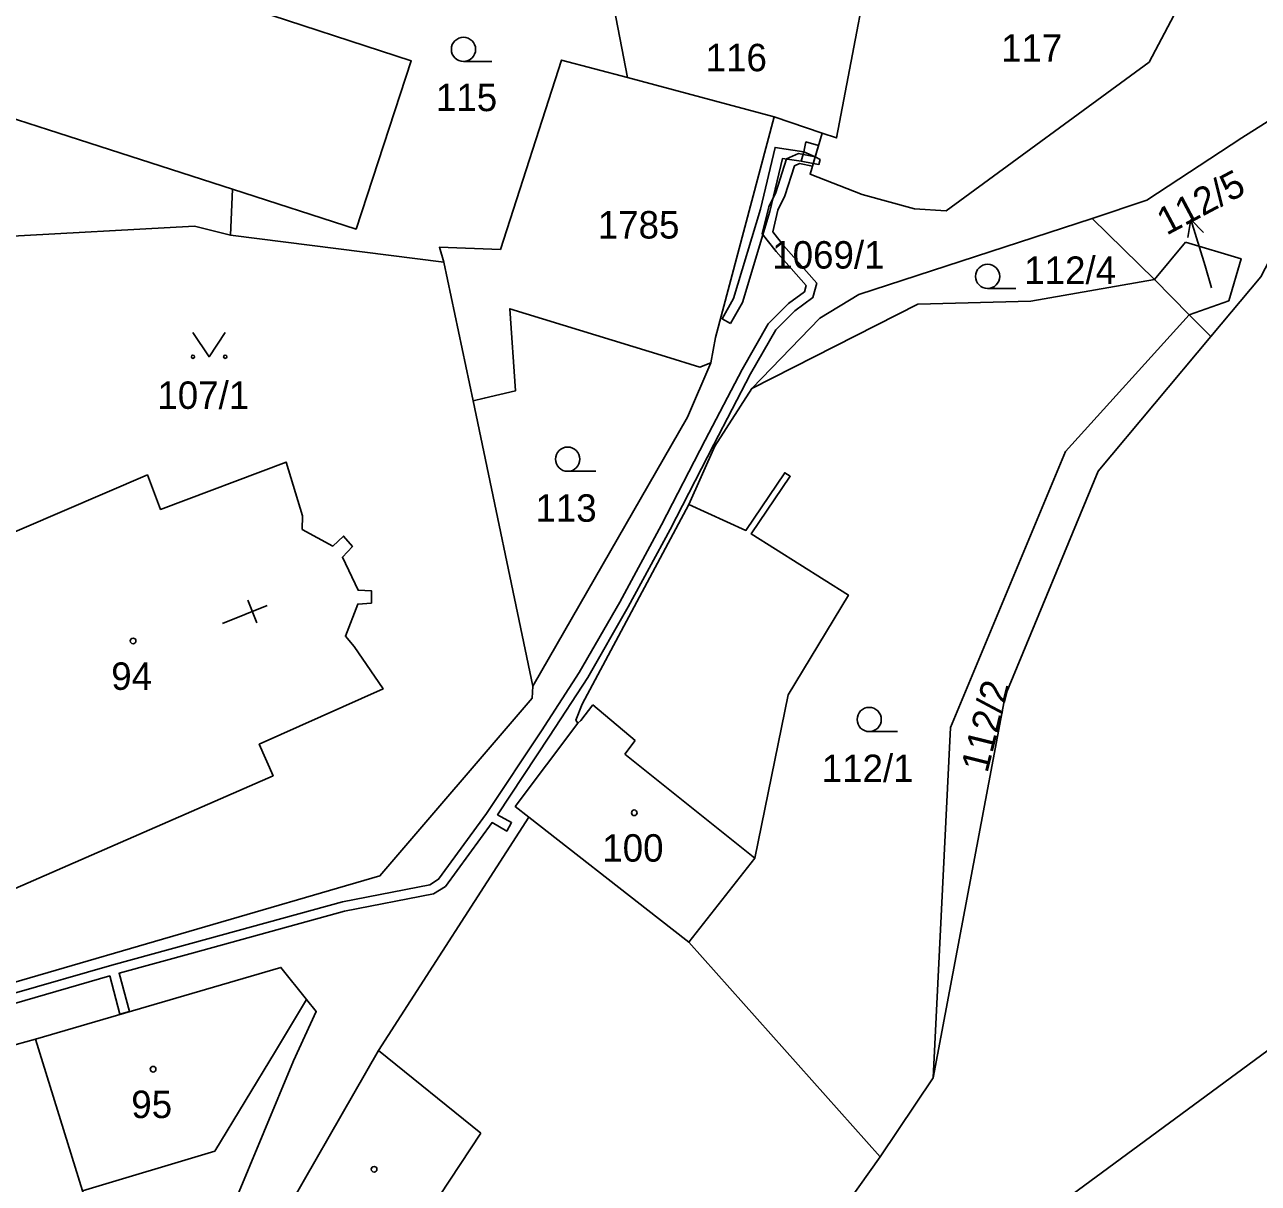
# Model space of a CAD drawing. Extents: x -680203 to -673936, y -1102717 to -1093650.
# Drawn here: x -678778.1 to -678701.8, y -1098536.1 to -1098464.3 of the extents above; entities that cross this region are included whole.
import ezdxf

# ---------------------------------------------------------------- set-up
doc = ezdxf.new("R2010")
doc.units = 0
for name, color, linetype in [('SOxx02xx_Staničení_Popis10', 7, 'Continuous'), ('SOxxxxxx_Koleje_hlavní_body_Popis10', 7, 'Continuous'), ('SOxxxxxx_Koleje_LN_parametry_Popis10', 7, 'Continuous'), ('SOxxxxxx_Koleje_param další_Popis10', 7, 'Continuous'), ('SOxxxxxx_Osa_bod_P', 7, 'Continuous'), ('SOxxxxxx_Staničení_Popis10', 7, 'Continuous'), ('x_prac', 7, 'Continuous')]:
    doc.layers.add(name, color=color, linetype=linetype)

msp = doc.modelspace()

# ---------------------------------------------------------------- linework, layer by layer
at = {"layer": 'SOxx02xx_Staničení_Popis10'}
for p, q in [((-678705.937, -1098476.4), (-678706.123, -1098477.504)), ((-678705.06, -1098479.27), (-678705.937, -1098476.4)), ((-678705.937, -1098476.4), (-678705.166, -1098477.211)), ((-678704.66, -1098480.62), (-678705.06, -1098479.27))]:
    msp.add_line(p, q, dxfattribs=at)
at = {"layer": 'SOxxxxxx_Koleje_hlavní_body_Popis10'}
for p, q in [((-678750.973, -1098466.61), (-678749.223, -1098466.61)), ((-678718.523, -1098480.67), (-678716.773, -1098480.67)), ((-678744.523, -1098491.99), (-678742.773, -1098491.99)), ((-678725.853, -1098508.11), (-678724.103, -1098508.11))]:
    msp.add_line(p, q, dxfattribs=at)
msp.add_lwpolyline([(-678767.72, -1098483.399), (-678766.72, -1098484.9), (-678765.72, -1098483.399)], dxfattribs=at)
for centre, radius in [((-678750.973, -1098465.86), 0.75), ((-678718.523, -1098479.92), 0.75), ((-678767.72, -1098484.899), 0.1), ((-678765.72, -1098484.899), 0.1), ((-678744.523, -1098491.24), 0.75), ((-678725.853, -1098507.36), 0.75)]:
    msp.add_circle(centre, radius, dxfattribs=at)
at = {"layer": 'SOxxxxxx_Koleje_LN_parametry_Popis10'}
msp.add_lwpolyline([(-678778.76, -1098524.94), (-678772.87, -1098523.24), (-678772.24, -1098525.62), (-678771.66, -1098525.45), (-678772.29, -1098523.08), (-678767.69, -1098521.81), (-678758.33, -1098519.23), (-678752.83, -1098518.15), (-678752.09, -1098517.71), (-678749.2, -1098513.75), (-678748.29, -1098514.27), (-678747.99, -1098513.75), (-678748.86, -1098513.26), (-678745.65, -1098508.39), (-678743.28, -1098504.77), (-678740.78, -1098500.39), (-678738.18, -1098495.59), (-678735.47, -1098490.34), (-678733.2, -1098485.96), (-678731.63, -1098483.22), (-678730.45, -1098482.05), (-678729.34, -1098481.23), (-678729.1, -1098480.33), (-678731.15, -1098478), (-678731.82, -1098477.15), (-678731.51, -1098475.82), (-678731.07, -1098474.94), (-678730.48, -1098473.07), (-678730.17, -1098472.93), (-678729.37, -1098473.09), (-678729.2, -1098472.51), (-678730.23, -1098472.31), (-678730.98, -1098472.63), (-678731.63, -1098474.72), (-678732.07, -1098475.62), (-678732.48, -1098477.29), (-678731.61, -1098478.38), (-678729.76, -1098480.49), (-678729.86, -1098480.87), (-678730.85, -1098481.59), (-678732.11, -1098482.86), (-678733.72, -1098485.68), (-678736.01, -1098490.06), (-678738.72, -1098495.31), (-678741.3, -1098500.09), (-678743.8, -1098504.45), (-678746.15, -1098508.07), (-678749.54, -1098513.19), (-678752.51, -1098517.25), (-678753.05, -1098517.59), (-678758.47, -1098518.65), (-678767.85, -1098521.23), (-678772.74, -1098522.58), (-678778.92, -1098524.36)], dxfattribs=at)
for points in [[(-678734.44, -1098482.84), (-678733.7, -1098481.53), (-678732.01, -1098475.91), (-678731.22, -1098472.61), (-678730.06, -1098472.78), (-678729.32, -1098472.92), (-678729.2, -1098472.52), (-678729.9, -1098472.2), (-678731.68, -1098471.93), (-678732.59, -1098475.75), (-678734.26, -1098481.29), (-678734.96, -1098482.54)], [(-678729.2, -1098472.52), (-678728.99, -1098471.81), (-678729.77, -1098471.59), (-678729.9, -1098472.2), (-678730.06, -1098472.78), (-678729.32, -1098472.92)], [(-678729.2, -1098472.52), (-678729.32, -1098472.92), (-678728.97, -1098472.98), (-678728.89, -1098472.67)]]:
    msp.add_lwpolyline(points, close=True, dxfattribs=at)
at = {"layer": 'SOxxxxxx_Koleje_param další_Popis10'}
for p, q in [((-678763.118, -1098500.296), (-678765.9, -1098501.42)), ((-678764.328, -1098499.975), (-678763.765, -1098501.367))]:
    msp.add_line(p, q, dxfattribs=at)
for centre in [(-678771.427, -1098502.499), (-678740.397, -1098513.139), (-678770.187, -1098529.019), (-678756.507, -1098535.219)]:
    msp.add_circle(centre, 0.175, dxfattribs=at)
at = {"layer": 'SOxxxxxx_Staničení_Popis10'}
for p, q in [((-678780.7, -1098469.55), (-678776.66, -1098470.85)), ((-678776.66, -1098470.85), (-678765.28, -1098474.52)), ((-678743.71, -1098507.43), (-678742.96, -1098506.45)), ((-678742.96, -1098506.45), (-678740.34, -1098508.66)), ((-678743.9, -1098507.58), (-678743.71, -1098507.43)), ((-678740.34, -1098508.66), (-678740.98, -1098509.5)), ((-678740.98, -1098509.5), (-678732.93, -1098515.94)), ((-678760.88, -1098525.01), (-678762.62, -1098527.9)), ((-678760.69, -1098524.7), (-678760.88, -1098525.01)), ((-678762.62, -1098527.9), (-678766.37, -1098534.09)), ((-678756.23, -1098527.86), (-678749.9, -1098532.98)), ((-678749.9, -1098532.98), (-678755.43, -1098541.35)), ((-678766.37, -1098534.09), (-678774.57, -1098536.55))]:
    msp.add_line(p, q, dxfattribs=at)
at = {"layer": 'x_prac'}
for p, q in [((-678740.82, -1098467.61), (-678731.74, -1098470.04)), ((-678731.74, -1098470.04), (-678728.77, -1098471.04)), ((-678708.67, -1098475.19), (-678712.05, -1098476.33)), ((-678726.5, -1098481.05), (-678712.05, -1098476.33)), ((-678712.05, -1098476.33), (-678708.18, -1098480.11)), ((-678765.4, -1098477.37), (-678752.18, -1098479.03)), ((-678708.18, -1098480.11), (-678706.26, -1098477.79)), ((-678752.18, -1098479.03), (-678750.37, -1098487.63)), ((-678708.18, -1098480.11), (-678706.04, -1098482.29)), ((-678703.58, -1098481.43), (-678706.04, -1098482.29)), ((-678706.04, -1098482.29), (-678704.71, -1098483.64)), ((-678750.37, -1098487.63), (-678746.67, -1098505.29)), ((-678725.17, -1098534.45), (-678737.02, -1098521.16)), ((-678777.46, -1098527.15), (-678792.72, -1098531.36)), ((-678725.17, -1098534.45), (-678721.9, -1098529.55))]:
    msp.add_line(p, q, dxfattribs=at)
for points in [[(-678728.77, -1098471.04), (-678727.87, -1098471.34), (-678725.09, -1098456.74)], [(-678765.4, -1098477.37), (-678765.28, -1098474.52), (-678757.62, -1098476.99), (-678754.21, -1098466.57), (-678764.72, -1098463.15), (-678764.63, -1098461.25), (-678749.64, -1098459.12)], [(-678740.82, -1098467.61), (-678741.77, -1098462.66), (-678742.45, -1098459.07)], [(-678728.77, -1098471.04), (-678729.51, -1098473.58), (-678726.28, -1098474.84), (-678723.05, -1098475.73), (-678721.09, -1098475.86), (-678708.53, -1098466.66), (-678704.89, -1098459.75)], [(-678694.36, -1098466.01), (-678702.79, -1098471.33), (-678708.67, -1098475.19)], [(-678704.71, -1098483.64), (-678701.61, -1098479.94), (-678694.36, -1098466.01)], [(-678752.18, -1098479.03), (-678752.46, -1098478.11), (-678748.69, -1098478.25), (-678744.91, -1098466.52), (-678740.82, -1098467.61)], [(-678731.74, -1098470.04), (-678735.36, -1098483.7), (-678735.66, -1098485.27)], [(-678792.15, -1098491.67), (-678789.68, -1098482.47), (-678789.61, -1098482.49), (-678785.08, -1098481.47), (-678781.24, -1098480.61), (-678779.67, -1098477.46), (-678767.63, -1098476.8), (-678765.4, -1098477.37)], [(-678706.26, -1098477.79), (-678702.83, -1098478.83), (-678703.58, -1098481.43)], [(-678708.18, -1098480.11), (-678715.85, -1098481.46), (-678722.84, -1098481.63), (-678733.12, -1098486.86)], [(-678733.12, -1098486.86), (-678728.9, -1098482.51), (-678726.5, -1098481.05)], [(-678735.66, -1098485.27), (-678736.33, -1098485.54), (-678738.46, -1098484.88), (-678748.11, -1098481.92), (-678747.75, -1098487), (-678749.69, -1098487.47), (-678750.37, -1098487.63)], [(-678721.9, -1098529.55), (-678720.81, -1098507.85), (-678713.71, -1098490.76), (-678706.04, -1098482.29)], [(-678721.9, -1098529.55), (-678717.43, -1098505.89), (-678711.68, -1098491.99), (-678704.71, -1098483.64)], [(-678746.67, -1098505.29), (-678737.1, -1098488.63), (-678735.66, -1098485.27)], [(-678737.01, -1098494.04), (-678735.41, -1098490.43), (-678733.12, -1098486.86)], [(-678780.88, -1098518.75), (-678762.76, -1098510.84), (-678763.62, -1098508.89), (-678755.95, -1098505.47), (-678757.75, -1098502.85), (-678758.28, -1098502.21), (-678757.52, -1098500.21), (-678756.67, -1098500.15), (-678756.66, -1098499.4), (-678757.5, -1098499.36), (-678758.47, -1098497.31), (-678757.85, -1098496.64), (-678758.4, -1098496), (-678759.07, -1098496.62), (-678760.95, -1098495.59), (-678760.94, -1098494.75), (-678761.96, -1098491.42), (-678769.73, -1098494.35), (-678770.54, -1098492.21), (-678788.76, -1098500.04)], [(-678737.02, -1098521.16), (-678732.93, -1098515.94), (-678730.87, -1098505.83), (-678727.14, -1098499.66), (-678733.16, -1098495.87), (-678730.74, -1098492.3), (-678731.08, -1098492.08), (-678733.49, -1098495.65), (-678737.01, -1098494.04)], [(-678655.98, -1098496.35), (-678653.83, -1098493.81), (-678654.5, -1098493.25), (-678660.84, -1098498.15), (-678726.52, -1098546.52)], [(-678737.01, -1098494.04), (-678743.62, -1098506.42), (-678744.01, -1098507.41), (-678743.9, -1098507.58), (-678747.77, -1098512.74), (-678746.93, -1098513.41)], [(-678746.67, -1098505.29), (-678746.72, -1098506.04), (-678756.15, -1098517.05), (-678778.82, -1098523.64)], [(-678746.93, -1098513.41), (-678756.23, -1098527.86), (-678763.15, -1098539.91), (-678759.95, -1098544.49), (-678774.44, -1098558.37)], [(-678737.02, -1098521.16), (-678738.9, -1098519.69), (-678746.93, -1098513.41)], [(-678770.88, -1098546.43), (-678765.17, -1098537.33), (-678761.5, -1098528.49), (-678760.09, -1098525.45), (-678760.69, -1098524.7), (-678762.28, -1098522.71), (-678777.46, -1098527.15)], [(-678777.46, -1098527.15), (-678774.57, -1098536.55), (-678773.11, -1098541.24), (-678772.56, -1098543.02)], [(-678747.78, -1098558.42), (-678732.9, -1098545.31), (-678725.17, -1098534.45)]]:
    msp.add_lwpolyline(points, dxfattribs=at)

# ---------------------------------------------------------------- texts
at = {"layer": 'SOxxxxxx_Osa_bod_P'}
for s, p in [('117', (-678717.69, -1098466.625)), ('116', (-678735.98, -1098467.215)), ('115', (-678752.68, -1098469.685)), ('1785', (-678742.66, -1098477.575)), ('1069/1', (-678731.856, -1098479.435)), ('112/4', (-678716.256, -1098480.385)), ('107/1', (-678769.926, -1098488.125)), ('113', (-678746.52, -1098495.115)), ('94', (-678772.78, -1098505.525)), ('112/1', (-678728.796, -1098511.235)), ('100', (-678742.38, -1098516.165)), ('95', (-678771.54, -1098532.045))]:
    msp.add_text(s, height=1.7, dxfattribs=at).set_placement(p)
for s, rotation, p in [('112/5', 28, (-678707.448, -1098477.408)), ('112/2', 76, (-678718.537, -1098510.722))]:
    msp.add_text(s, height=1.7, rotation=rotation, dxfattribs=at).set_placement(p)

doc.saveas('drawing.dxf')
